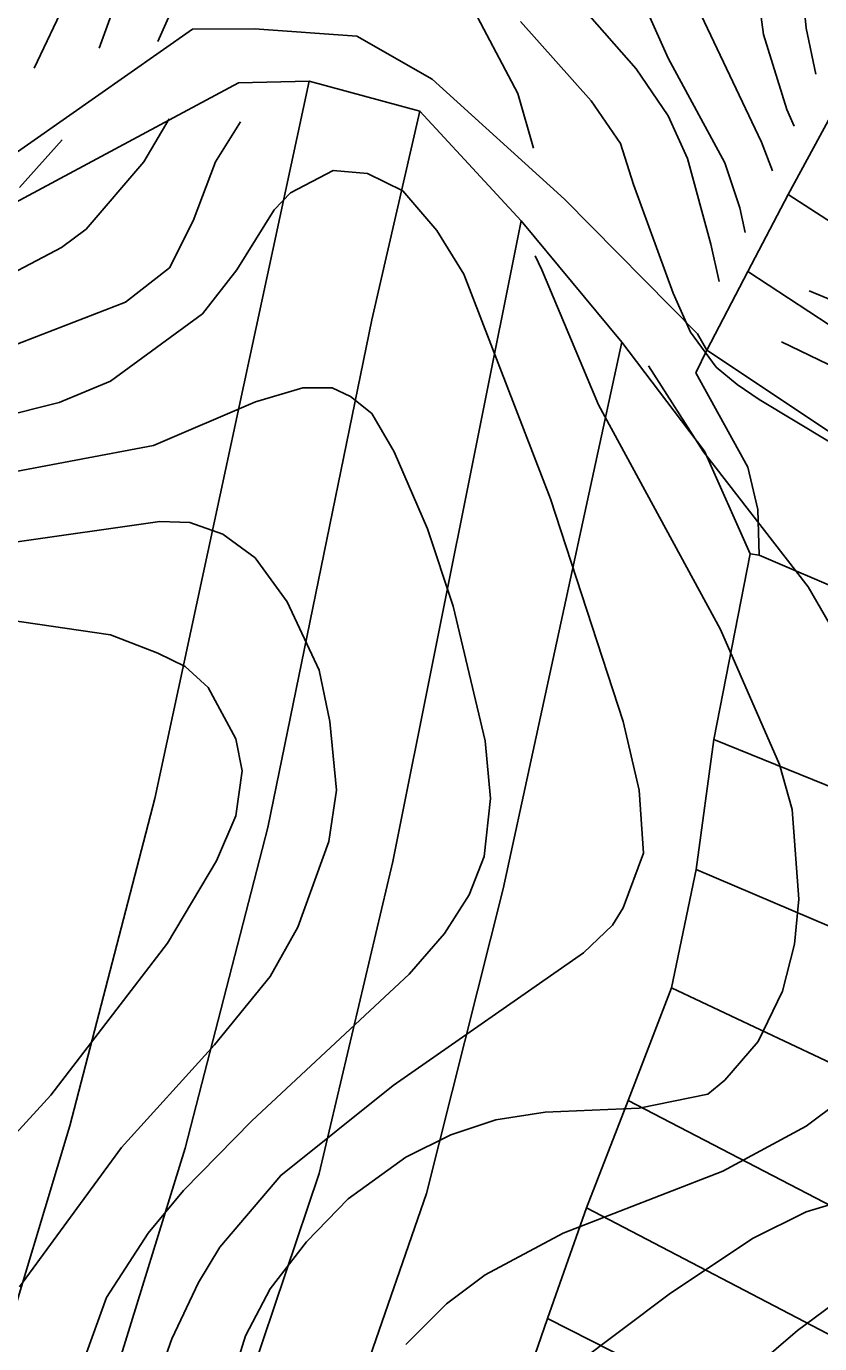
# Model space of a CAD drawing. Extents: x -555860 to -552701, y -1187050 to -1182291.
# Drawn here: x -553802.7 to -553699.9, y -1186168.8 to -1185998.1 of the extents above; entities that cross this region are included whole.
import ezdxf

# ---------------------------------------------------------------- set-up
doc = ezdxf.new("R2010")
doc.units = 0
for name, color, linetype in [('Level 40', 7, 'Continuous'), ('Level 41', 7, 'Continuous'), ('navrh_BV', 7, 'Continuous')]:
    doc.layers.add(name, color=color, linetype=linetype)

msp = doc.modelspace()

# ---------------------------------------------------------------- linework, layer by layer
at = {"layer": 'Level 40'}
for points in [[(-553706.05, -1186016.84), (-553707.47, -1186013.14), (-553715.26, -1185996.7), (-553717.62, -1185986.16), (-553717.06, -1185975.62), (-553717.48, -1185970.35), (-553719.84, -1185963.28), (-553723, -1185958.91), (-553726.63, -1185955.1), (-553733.29, -1185949.83), (-553750.2, -1185939.02), (-553754.62, -1185937.7), (-553758.9, -1185938.25), (-553771.7, -1185950.39), (-553777.1, -1185954.41), (-553787.09, -1185959.54), (-553792.08, -1185963), (-553796.1, -1185967.16), (-553799.24, -1185971.53), (-553802.89, -1185977.01)], [(-553805.94, -1186040.1), (-553789.86, -1186033.86), (-553784.17, -1186029.42), (-553781.12, -1186023.32), (-553778.21, -1186015.69), (-553774.99, -1186010.53)], [(-553776.13, -1186173.62), (-553774.33, -1186167.8), (-553771.14, -1186161.7), (-553766.43, -1186155.6), (-553761.02, -1186150.05), (-553753.53, -1186144.64), (-553747.71, -1186141.73), (-553741.88, -1186139.79), (-553735.51, -1186138.82), (-553723.3, -1186138.27), (-553714.43, -1186136.46), (-553712.21, -1186134.66), (-553707.91, -1186129.67), (-553704.72, -1186123.15), (-553703.2, -1186117.05), (-553702.64, -1186111.23), (-553703.48, -1186099.58), (-553705.14, -1186093.76), (-553712.77, -1186076.28), (-553728.57, -1186047.17), (-553735.92, -1186029.7), (-553736.81, -1186027.89)]]:
    msp.add_lwpolyline(points, dxfattribs=at)
at = {"layer": 'Level 41'}
for points in [[(-553808.85, -1185964.53), (-553799.57, -1185957.18), (-553788.2, -1185950.8), (-553774.88, -1185940.54), (-553772.25, -1185937.91), (-553763.2, -1185932.34), (-553759.11, -1185930.85), (-553751.3, -1185931.22), (-553743.82, -1185933.47), (-553734.12, -1185938.74), (-553728.02, -1185943.73), (-553716.23, -1185955.65), (-553710.96, -1185962.86), (-553705.97, -1185971.74), (-553702.64, -1185980.61), (-553701.67, -1185987.27), (-553702.09, -1185993.92), (-553701.67, -1185998.36), (-553700.4, -1186004.35)], [(-553809.69, -1185977.15), (-553802.48, -1185967.3), (-553797.76, -1185962.45), (-553791.32, -1185956.68), (-553781.96, -1185952.19), (-553767.54, -1185939.57), (-553762.41, -1185935.33), (-553759.21, -1185933.73), (-553755.47, -1185933.33), (-553751.04, -1185934.44), (-553744.38, -1185937.49), (-553733.7, -1185943.59), (-553721.22, -1185954.27), (-553718.79, -1185956.93), (-553715.54, -1185961.76), (-553711.86, -1185970.29), (-553710.55, -1185974.24), (-553707.22, -1185999.19), (-553704.18, -1186008.9), (-553703.22, -1186011.09)], [(-553709.59, -1186024.85), (-553710.27, -1186021.66), (-553712.21, -1186015.83), (-553719.56, -1186002.24), (-553723.03, -1185994.48), (-553724, -1185988.66), (-553723.58, -1185975.9), (-553724.41, -1185969.8), (-553725.8, -1185965.92), (-553728.16, -1185962.03), (-553737.45, -1185952.46), (-553746.6, -1185947.06), (-553753.53, -1185944.15), (-553757.69, -1185944.42), (-553761.02, -1185945.53), (-553763.24, -1185947.75), (-553775.16, -1185960.78), (-553794.02, -1185974.79), (-553796.76, -1185977.97), (-553799.98, -1185983.94), (-553805.25, -1185998.92), (-553808.44, -1186004.6)], [(-553801.7, -1186003.56), (-553793.33, -1185985.88), (-553782.37, -1185973.12), (-553761.99, -1185952.46), (-553755.75, -1185949.28), (-553752.7, -1185949), (-553748.54, -1185949.69), (-553739.09, -1185954.2), (-553731.76, -1185961.76), (-553730.1, -1185964.53), (-553729.68, -1185967.32), (-553729.82, -1185970.91), (-553734.12, -1185984.22), (-553734.4, -1185987.27), (-553733.7, -1185990.32), (-553730.65, -1185995.73), (-553723.72, -1186003.63), (-553719.56, -1186009.73), (-553717.06, -1186015.28), (-553714.01, -1186026.37), (-553712.94, -1186031.2)], [(-553785.7, -1186000.09), (-553780.98, -1185989.49), (-553777.21, -1185983.91), (-553773.78, -1185979.5), (-553766.01, -1185972.71), (-553756.86, -1185963.42), (-553754.64, -1185962.03), (-553750.76, -1185961.2), (-553748.54, -1185961.76), (-553744.8, -1185964.11), (-553743.68, -1185967.22), (-553744.94, -1185970.01), (-553746.33, -1185974.81), (-553747.85, -1185983.94), (-553747.5, -1185987.12), (-553746.88, -1185990.6), (-553745.49, -1185994.62), (-553739.03, -1186006.84), (-553736.99, -1186013.91)], [(-553790.14, -1185992.26), (-553793.27, -1186000.95)], [(-553694.19, -1186054.66), (-553707.77, -1186046.47), (-553710.62, -1186044.54), (-553713.32, -1186042.31), (-553716.66, -1186037.77), (-553718.89, -1186032.69), (-553724.03, -1186018.62), (-553725.73, -1186013.32), (-553729.54, -1186007.79), (-553738.7, -1185997.53)], [(-553808.72, -1186032.33), (-553798.18, -1186026.78), (-553794.99, -1186024.43), (-553787.5, -1186015.69), (-553784.22, -1186010.13)], [(-553798.1, -1186012.86), (-553803.59, -1186019.02)], [(-553813.99, -1186050.77), (-553798.46, -1186046.89), (-553791.8, -1186044.12), (-553779.88, -1186035.38), (-553775.44, -1186029.7), (-553770.59, -1186021.93), (-553768.51, -1186019.71), (-553762.96, -1186016.8), (-553758.52, -1186017.22), (-553753.95, -1186019.44), (-553749.51, -1186024.57), (-553746.04, -1186030.25), (-553734.81, -1186059.37), (-553725.38, -1186088.21), (-553723.3, -1186097.08), (-553722.75, -1186105.27), (-553725.38, -1186112.34), (-553726.77, -1186114.56), (-553730.51, -1186118.16), (-553755.2, -1186135.35), (-553769.75, -1186147), (-553777.66, -1186156.29), (-553780.43, -1186160.87), (-553783.86, -1186168.19), (-553785.98, -1186174.18)], [(-553701.29, -1186032.39), (-553688.36, -1186037.74), (-553678.38, -1186043.98), (-553670.06, -1186050.5), (-553660.21, -1186060.48), (-553652.73, -1186070.74), (-553645.1, -1186084.33), (-553640.66, -1186095.98), (-553638.72, -1186111.5), (-553639.28, -1186118.99), (-553643.3, -1186134.52), (-553645.52, -1186140.34), (-553649.26, -1186147.55), (-553653.01, -1186152.96), (-553659.66, -1186159.48), (-553668.53, -1186164.61), (-553680.04, -1186169.32)], [(-553711.38, -1186174.46), (-553702.78, -1186167.11), (-553693.63, -1186160.31), (-553688.08, -1186157.54), (-553672.83, -1186151.58), (-553667.84, -1186148.39), (-553661.88, -1186141.45), (-553657.86, -1186133.14), (-553655.78, -1186124.82), (-553655.5, -1186119.27), (-553656.06, -1186108.46), (-553658.83, -1186094.59), (-553663.82, -1186077.95), (-553671.03, -1186062.7), (-553676.99, -1186055.21), (-553680.6, -1186051.88), (-553687.95, -1186047.17), (-553704.86, -1186038.99)], [(-553722.11, -1186042.11), (-553714.98, -1186053.27), (-553701.4, -1186070.74), (-553697.1, -1186078.23), (-553693.77, -1186085.71), (-553689.61, -1186098.19), (-553687.11, -1186110.67), (-553686.98, -1186118.44), (-553688.36, -1186123.98), (-553690.72, -1186129.53), (-553692.52, -1186132.3), (-553697.24, -1186137.29), (-553701.67, -1186140.62), (-553712.49, -1186146.45), (-553733.15, -1186154.49), (-553743.27, -1186159.9), (-553748.26, -1186163.64), (-553753.53, -1186168.91)], [(-553803.86, -1186243.51), (-553802.48, -1186206.07), (-553800.12, -1186187.77), (-553797.35, -1186176.67), (-553792.35, -1186162.81), (-553786.95, -1186154.49), (-553782.37, -1186148.94), (-553773.5, -1186139.93), (-553753.11, -1186120.93), (-553748.54, -1186115.66), (-553745.35, -1186110.67), (-553743.41, -1186105.68), (-553742.58, -1186098.19), (-553743.27, -1186090.71), (-553747.43, -1186073.24), (-553750.76, -1186063.25), (-553755.06, -1186053.27), (-553757.97, -1186048.28), (-553760.71, -1186046.08), (-553763.11, -1186044.98), (-553766.91, -1186044.98), (-553773.01, -1186046.78), (-553786.25, -1186052.44), (-553816.48, -1186058.12)], [(-553803.59, -1186161.42), (-553790.41, -1186143.4), (-553778.35, -1186130.08), (-553771.14, -1186121.21), (-553767.54, -1186114.83), (-553763.51, -1186103.74), (-553762.54, -1186097.08), (-553763.38, -1186088.21), (-553764.76, -1186081.55), (-553768.92, -1186072.68), (-553773.08, -1186067), (-553777.24, -1186063.94), (-553781.54, -1186062.42), (-553785.42, -1186062.28), (-553804.83, -1186065.05)], [(-553808.72, -1186146.58), (-553799.57, -1186136.6), (-553784.45, -1186116.91), (-553778.07, -1186106.24), (-553775.58, -1186100.41), (-553774.75, -1186094.59), (-553775.58, -1186090.43), (-553779.18, -1186083.77), (-553782.13, -1186081.06), (-553785.7, -1186079.34), (-553791.8, -1186076.98), (-553805.11, -1186075.04)], [(-553737.86, -1186176.26), (-553719.42, -1186162.39), (-553708.61, -1186155.18), (-553701.67, -1186151.71), (-553686.42, -1186147.14)]]:
    msp.add_lwpolyline(points, dxfattribs=at)
at = {"layer": 'navrh_BV'}
for p, q in [((-553781.21, -1185998.52), (-553806.36, -1186016.14)), ((-553773.17, -1185998.47), (-553781.21, -1185998.52)), ((-553759.89, -1185999.41), (-553773.17, -1185998.47)), ((-553750.12, -1186005), (-553759.89, -1185999.41)), ((-553704, -1186019.94), (-553693.38, -1186000.29)), ((-553786.08, -1186098.18), (-553766.08, -1186005.22)), ((-553783.6, -1186009.94), (-553775.22, -1186005.45)), ((-553775.22, -1186005.45), (-553766.08, -1186005.22)), ((-553766.08, -1186005.22), (-553751.74, -1186009.14)), ((-553732.97, -1186020.51), (-553750.12, -1186005)), ((-553751.74, -1186009.14), (-553757.97, -1186036.15)), ((-553751.74, -1186009.14), (-553738.6, -1186023.35)), ((-553811.61, -1186024.94), (-553783.6, -1186009.94)), ((-553709.22, -1186029.91), (-553704, -1186019.94)), ((-553622.61, -1186072.65), (-553704, -1186019.94)), ((-553715.77, -1186037.98), (-553732.97, -1186020.51)), ((-553755.22, -1186106.32), (-553738.6, -1186023.35)), ((-553738.6, -1186023.35), (-553725.56, -1186039.06)), ((-553714.54, -1186040.11), (-553709.22, -1186029.91)), ((-553629.73, -1186081.99), (-553709.22, -1186029.91)), ((-553757.97, -1186036.15), (-553771.45, -1186101.91)), ((-553714.54, -1186040.11), (-553715.77, -1186037.98)), ((-553740.93, -1186109.89), (-553725.56, -1186039.06)), ((-553725.56, -1186039.06), (-553714.83, -1186053.18)), ((-553715.99, -1186043.02), (-553714.54, -1186040.11)), ((-553637.32, -1186091.44), (-553714.54, -1186040.11)), ((-553709.24, -1186055.23), (-553715.99, -1186043.02)), ((-553714.83, -1186053.18), (-553708.94, -1186066.48)), ((-553707.92, -1186060.73), (-553709.24, -1186055.23)), ((-553707.78, -1186066.65), (-553707.92, -1186060.73)), ((-553713.62, -1186090.51), (-553708.94, -1186066.48)), ((-553708.94, -1186066.48), (-553707.78, -1186066.65)), ((-553639.73, -1186095.86), (-553707.78, -1186066.65)), ((-553715.92, -1186107.39), (-553713.62, -1186090.51)), ((-553613.77, -1186131.11), (-553713.62, -1186090.51)), ((-553797.08, -1186140.59), (-553786.08, -1186098.18)), ((-553771.45, -1186101.91), (-553782.15, -1186143.46)), ((-553764.8, -1186146.74), (-553755.22, -1186106.32)), ((-553719.12, -1186122.71), (-553715.92, -1186107.39)), ((-553622.15, -1186147.32), (-553715.92, -1186107.39)), ((-553750.86, -1186149.35), (-553740.93, -1186109.89)), ((-553724.72, -1186137.31), (-553719.12, -1186122.71)), ((-553630.6, -1186164.49), (-553719.12, -1186122.71)), ((-553730.14, -1186151.18), (-553724.72, -1186137.31)), ((-553639.59, -1186181.54), (-553724.72, -1186137.31)), ((-553826.36, -1186237.62), (-553797.08, -1186140.59)), ((-553782.15, -1186143.46), (-553812.07, -1186240.36)), ((-553797.15, -1186243.24), (-553764.8, -1186146.74)), ((-553750.86, -1186149.35), (-553784.2, -1186245.55)), ((-553735.19, -1186165.53), (-553730.14, -1186151.18)), ((-553646.69, -1186194.81), (-553730.14, -1186151.18)), ((-553740.57, -1186180.98), (-553735.19, -1186165.53)), ((-553652.98, -1186207.19), (-553735.19, -1186165.53))]:
    msp.add_line(p, q, dxfattribs=at)

doc.saveas('drawing.dxf')
